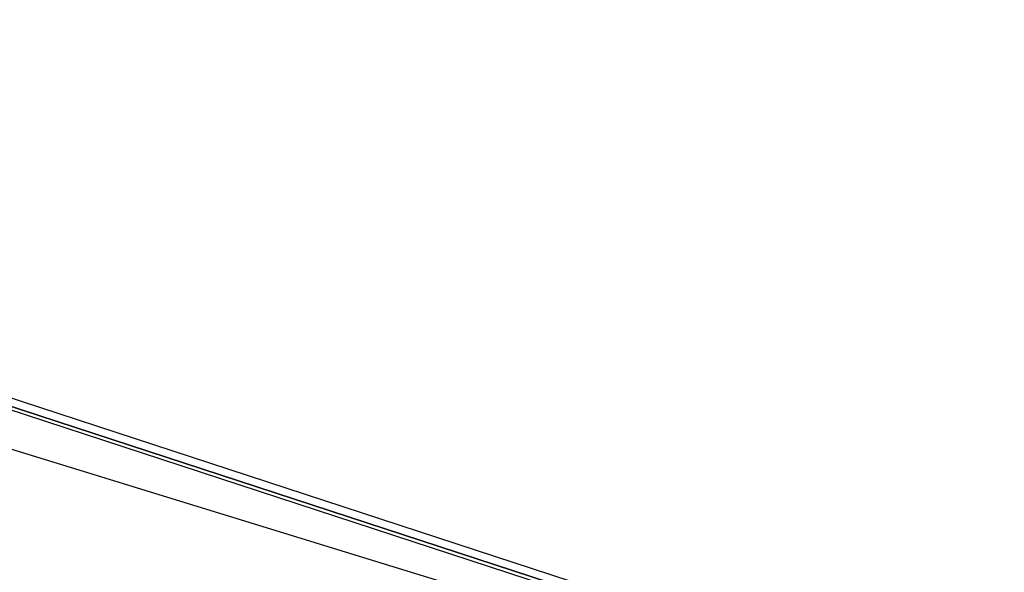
# Model space of a CAD drawing. Header units: feet. Extents: x -79 to 198, y -22 to 181.
# Tile 953 of 982: x 121.05 to 124.72, y 148.19 to 150.26. Entities that reach past the tile are written whole.
import ezdxf

# ---------------------------------------------------------------- set-up
doc = ezdxf.new("R2010")
doc.units = ezdxf.units.FT
doc.layers.add('A-AREA-UNIDAD', color=30, linetype='CONTINUOUS')
doc.layers.add('A-LINEA', color=7, linetype='CONTINUOUS')

msp = doc.modelspace()

# ---------------------------------------------------------------- linework, layer by layer
at = {"layer": 'A-AREA-UNIDAD'}
msp.add_lwpolyline([(137.088, 126.2044), (136.16, 134.0622), (134.688, 143.2533), (134.048, 143.2889), (134, 143.5378), (130.912, 144.9422), (130.4, 144.9422), (130.208, 145.2622), (127.168, 146.4889), (126.672, 146.4889), (126.64, 146.7022), (123.52, 147.8578), (122.88, 147.8933), (122.848, 148.0889), (115.808, 150.2578)], dxfattribs=at)
at = {"layer": 'A-LINEA'}
for points in [[(123.1733, 148.1378), (119.4267, 149.3644), (119.4133, 149.3644), (119.4133, 149.3511), (119.4133, 149.3378), (123.16, 148.1111), (123.16, 148.1244), (123.1733, 148.1378)], [(123.1733, 148.1378), (119.4267, 149.3644), (119.4133, 149.3644), (119.4133, 149.3511), (119.4133, 149.3378), (123.16, 148.1111), (123.16, 148.1244), (123.1733, 148.1378)], [(123.16, 148.1111), (119.4133, 149.3378), (119.4133, 149.3244), (123.16, 148.0978), (123.16, 148.1111)], [(123.16, 148.1111), (119.4133, 149.3378), (119.4133, 149.3244), (123.16, 148.0978), (123.16, 148.1111)]]:
    msp.add_lwpolyline(points, dxfattribs=at)

doc.saveas('drawing.dxf')
